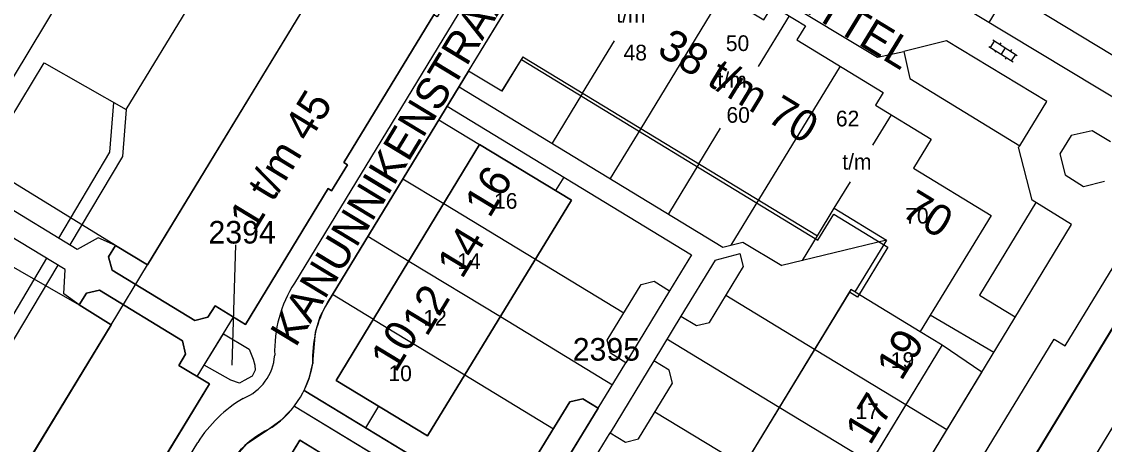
# Model space of a CAD drawing. Extents: x 148816 to 151297, y 399515 to 402500.
# Drawn here: x 150905.2 to 150991.3, y 400112.8 to 400146.4 of the extents above; entities that cross this region are included whole.
import ezdxf

# ---------------------------------------------------------------- set-up
doc = ezdxf.new("R2010")
doc.units = 0
for name, color, linetype in [('B01 Hoofdgebouw  [D] Norm', 7, 'Continuous'), ('B01 Hoofdgebouw  [T] Norm', 7, 'Continuous'), ('B01 hoofgebouw', 7, 'Continuous'), ('B02 Bijgebouw  [D] Norm', 7, 'Continuous'), ('B02 Bijgebouw  [T] Norm', 7, 'Continuous'), ('B07 Tussenmuur  [D] Norm', 7, 'Continuous'), ('G01 perceelsgrens', 7, 'Continuous'), ('S02 Open verharding  Norm', 7, 'Continuous'), ('T04 Haag heg  [D] Gem', 7, 'Continuous'), ('V00 Kant verharding algemeen  [T] Norm', 7, 'Continuous'), ('V00 Kant verharding algemeen secundair  [T] Gem', 7, 'Continuous'), ('Z01 perceelnummer', 7, 'Continuous'), ('Z02 huisnummer', 7, 'Continuous'), ('Z02 Huisnummer  [Tekst] Norm', 7, 'Continuous'), ('Z06 straatnaam', 7, 'Continuous')]:
    doc.layers.add(name, color=color, linetype=linetype)

msp = doc.modelspace()

# ---------------------------------------------------------------- linework, layer by layer
at = {"layer": 'B01 Hoofdgebouw  [D] Norm'}
for p, q in [((150945.041, 400143.628), (150943.39, 400140.88)), ((150945.041, 400143.628), (150968.487, 400129.36)), ((150968.487, 400129.36), (150969.827, 400131.561)), ((150969.827, 400131.561), (150973.988, 400129.028)), ((150973.988, 400129.028), (150971.474, 400124.898)), ((150971.147, 400125.097), (150959.475, 400105.883)), ((150971.474, 400124.898), (150971.147, 400125.097)), ((150971.479, 400124.905), (150976.67, 400121.74))]:
    msp.add_line(p, q, dxfattribs=at)
at = {"layer": 'B01 Hoofdgebouw  [T] Norm'}
for p, q in [((150935.07, 400159.78), (150915.2, 400127.06)), ((150940.72, 400142.48), (150946.83, 400152.51)), ((150964.91, 400147.7), (150967.55, 400146.09)), ((150930.81, 400135.2), (150937.96, 400146.98)), ((150967.55, 400146.09), (150966.84, 400144.98)), ((150966.84, 400144.98), (150973.73, 400140.78)), ((150943.39, 400140.88), (150940.72, 400142.48)), ((150973.73, 400140.78), (150973.11, 400139.77)), ((150973.11, 400139.77), (150977.55, 400137.07)), ((150977.55, 400137.07), (150976.14, 400134.76)), ((150941.61, 400136.63), (150930.21, 400117.84)), ((150948.92, 400132.2), (150941.61, 400136.63)), ((150929.83, 400132.96), (150931.09, 400135.03)), ((150931.09, 400135.03), (150930.81, 400135.2)), ((150976.14, 400134.76), (150982.31, 400130.99)), ((150922.99, 400122.3), (150929.56, 400133.13)), ((150929.56, 400133.13), (150929.83, 400132.96)), ((150937.47, 400113.43), (150948.92, 400132.2)), ((150982.31, 400130.99), (150976.67, 400121.74)), ((150912.65, 400128.59), (150912.09, 400127.69)), ((150915.2, 400127.06), (150912.65, 400128.59)), ((150912.09, 400127.69), (150912.37, 400126.63)), ((150912.37, 400126.63), (150918.95, 400122.63)), ((150910.33, 400124.79), (150911.38, 400125.04)), ((150911.38, 400125.04), (150917.97, 400121.01)), ((150909.76, 400123.86), (150910.33, 400124.79)), ((150912.31, 400122.29), (150909.76, 400123.86)), ((150920, 400122.89), (150920.56, 400123.78)), ((150920.56, 400123.78), (150922.99, 400122.3)), ((150900.83, 400103.44), (150912.31, 400122.29)), ((150918.95, 400122.63), (150920, 400122.89)), ((150976.67, 400121.74), (150978.42, 400120.68)), ((150917.97, 400121.01), (150918.22, 400119.95)), ((150978.42, 400120.68), (150964.15, 400097.19)), ((150918.22, 400119.95), (150917.67, 400119.05)), ((150917.67, 400119.05), (150920.11, 400117.57)), ((150920.11, 400117.57), (150913.53, 400106.75)), ((150930.21, 400117.84), (150937.47, 400113.43)), ((150988.87, 400108.99), (150993.81, 400117.14)), ((150948.78, 400116.14), (150949.81, 400116.39)), ((150949.81, 400116.39), (150951.04, 400115.64)), ((150946.07, 400111.69), (150948.78, 400116.14)), ((150951.04, 400115.64), (150947.55, 400109.9)), ((150927.31, 400113.08), (150915.26, 400093.24)), ((150934.59, 400108.66), (150927.31, 400113.08))]:
    msp.add_line(p, q, dxfattribs=at)
at = {"layer": 'B01 hoofgebouw'}
for points in [[(150931.09, 400135.03), (150929.83, 400132.96), (150929.56, 400133.13), (150922.99, 400122.3), (150920.56, 400123.78), (150920, 400122.89), (150918.95, 400122.63), (150912.37, 400126.63), (150912.09, 400127.69), (150912.65, 400128.59), (150915.2, 400127.06), (150935.07, 400159.78), (150932.53, 400161.32), (150933.12, 400162.3), (150934.17, 400162.58), (150943.19, 400157.1), (150943.48, 400156.06), (150939.22, 400149.06), (150939.49, 400148.9), (150938.23, 400146.82), (150937.96, 400146.98), (150930.81, 400135.2), (150931.09, 400135.03)], [(150943.39, 400140.88), (150940.72, 400142.48), (150946.83, 400152.51), (150949.46, 400150.9), (150951.53, 400154.29), (150954.98, 400152.19), (150955.67, 400153.32), (150958.29, 400151.73), (150957.6, 400150.59), (150964.22, 400146.57), (150964.91, 400147.7), (150967.55, 400146.09), (150966.84, 400144.98), (150973.73, 400140.78), (150973.11, 400139.77), (150977.55, 400137.07), (150976.14, 400134.76), (150982.31, 400130.99)], [(150943.39, 400140.88), (150944.935, 400143.414), (150968.525, 400129.034), (150969.78, 400131.093), (150974.098, 400128.46), (150971.675, 400124.485), (150971.043, 400124.87), (150959.48, 400105.88)], [(150937.47, 400113.43), (150930.21, 400117.84), (150941.61, 400136.63), (150948.92, 400132.2), (150937.47, 400113.43)], [(150982.31, 400130.99), (150976.67, 400121.74), (150978.42, 400120.68), (150964.15, 400097.19), (150956.88, 400101.61), (150959.48, 400105.88)], [(150912.31, 400122.29), (150915.2, 400127.06)], [(150918.22, 400119.95), (150917.97, 400121.01), (150911.38, 400125.04), (150910.33, 400124.79), (150909.76, 400123.86), (150912.31, 400122.29), (150900.83, 400103.44), (150898.29, 400105.02), (150897.67, 400104.03), (150897.9, 400102.96), (150906.98, 400097.46), (150908.02, 400097.7), (150912.27, 400104.69), (150912.55, 400104.52), (150913.8, 400106.59), (150913.53, 400106.75), (150920.11, 400117.57), (150917.67, 400119.05), (150918.22, 400119.95)], [(150919.15, 400118.16), (150922.03, 400122.89)], [(150992.49, 400088.45), (150990.62, 400089.6), (150989.47, 400087.6), (150991.3, 400086.49), (150990.45, 400085.09), (150988.63, 400086.21), (150987.18, 400083.81), (150982.47, 400086.67), (150981.9, 400085.83), (150980.89, 400085.51), (150975.72, 400088.67), (150975.46, 400089.7), (150976.46, 400091.31), (150977.7, 400090.55), (150982.62, 400098.7), (150981.37, 400099.43), (150982.04, 400100.52), (150983.27, 400099.77), (150988.2, 400107.91), (150986.97, 400108.66), (150987.64, 400109.76), (150988.87, 400108.99), (150993.81, 400117.14)], [(150946.07, 400111.69), (150946.33, 400110.66), (150947.55, 400109.9), (150951.04, 400115.64), (150949.81, 400116.39), (150948.78, 400116.14), (150946.07, 400111.69)], [(150915.26, 400093.24), (150927.31, 400113.08), (150934.59, 400108.66), (150922.55, 400088.81), (150915.26, 400093.24)]]:
    msp.add_lwpolyline(points, dxfattribs=at)
at = {"layer": 'B02 Bijgebouw  [D] Norm'}
for p, q in [((150960.347, 400127.44), (150962.346, 400127.958)), ((150962.599, 400126.929), (150962.346, 400127.958)), ((150960.347, 400127.44), (150957.628, 400122.962)), ((150959.898, 400122.473), (150962.599, 400126.929)), ((150954.465, 400125.494), (150955.495, 400125.744)), ((150955.495, 400125.744), (150956.725, 400124.994)), ((150951.755, 400121.044), (150954.465, 400125.494)), ((150956.725, 400124.994), (150953.235, 400119.254)), ((150957.628, 400122.962), (150958.865, 400122.229)), ((150958.865, 400122.229), (150959.898, 400122.473)), ((150952.015, 400120.014), (150951.755, 400121.044)), ((150953.235, 400119.254), (150952.015, 400120.014)), ((150955.471, 400119.417), (150951.985, 400113.675)), ((150956.703, 400118.671), (150955.471, 400119.417)), ((150956.956, 400117.642), (150956.703, 400118.671)), ((150954.255, 400113.186), (150956.956, 400117.642)), ((150951.985, 400113.675), (150953.222, 400112.942)), ((150953.222, 400112.942), (150954.255, 400113.186))]:
    msp.add_line(p, q, dxfattribs=at)
at = {"layer": 'B02 Bijgebouw  [T] Norm'}
for p, q in [((150912.31, 400122.29), (150915.2, 400127.06)), ((150919.15, 400118.16), (150922.03, 400122.89))]:
    msp.add_line(p, q, dxfattribs=at)
at = {"layer": 'B07 Tussenmuur  [D] Norm'}
for p, q in [((150960.91, 400148.58), (150954.438, 400137.922)), ((150960.91, 400148.58), (150954.438, 400137.922)), ((150966.23, 400146.895), (150963.776, 400142.863)), ((150966.23, 400146.895), (150963.776, 400142.863)), ((150949.802, 400140.73), (150952.343, 400144.905)), ((150949.802, 400140.73), (150952.343, 400144.905)), ((150970.285, 400142.88), (150963.789, 400132.224)), ((150970.285, 400142.88), (150963.789, 400132.224)), ((150974.358, 400139.011), (150972.878, 400136.577)), ((150974.358, 400139.011), (150972.878, 400136.577)), ((150959.053, 400135.101), (150960.785, 400137.947)), ((150959.053, 400135.101), (150960.785, 400137.947)), ((150969.827, 400131.561), (150971.114, 400133.677)), ((150969.827, 400131.561), (150971.114, 400133.677)), ((150938.761, 400131.934), (150946.057, 400127.507)), ((150938.761, 400131.934), (150946.057, 400127.507)), ((150935.983, 400127.356), (150943.268, 400122.936)), ((150935.983, 400127.356), (150943.268, 400122.936)), ((150933.166, 400122.712), (150940.439, 400118.299)), ((150933.166, 400122.712), (150940.439, 400118.299)), ((150975.521, 400115.908), (150968.248, 400120.326)), ((150975.521, 400115.908), (150968.248, 400120.326)), ((150972.711, 400111.283), (150965.439, 400115.701)), ((150972.711, 400111.283), (150965.439, 400115.701))]:
    msp.add_line(p, q, dxfattribs=at)
at = {"layer": 'G01 perceelsgrens'}
for points in [[(150950.008, 400151.797), (150951.53, 400154.29), (150954.98, 400152.19), (150955.67, 400153.32), (150958.29, 400151.73), (150957.6, 400150.59), (150964.22, 400146.57), (150964.91, 400147.7), (150967.55, 400146.09), (150966.84, 400144.98), (150973.73, 400140.78), (150973.11, 400139.77), (150977.55, 400137.07), (150976.14, 400134.76), (150982.31, 400130.99), (150976.67, 400121.74), (150978.42, 400120.68), (150981.574, 400118.524)], [(150939.22, 400149.06), (150930.81, 400135.2), (150931.09, 400135.03), (150929.83, 400132.96), (150929.56, 400133.13), (150922.99, 400122.3), (150920.56, 400123.78), (150920, 400122.89), (150918.95, 400122.63), (150912.37, 400126.63), (150912.09, 400127.69), (150912.65, 400128.59), (150895.57, 400139.11), (150894.95, 400138.09), (150893.9, 400137.85), (150884.91, 400143.29), (150884.64, 400144.35), (150888.89, 400151.33)], [(150927.654, 400117.059), (150928.078, 400118.109), (150928.34, 400119.212), (150928.562, 400121.707), (150928.926, 400122.948), (150929.5, 400124.03), (150940.72, 400142.48), (150944.758, 400149.108)], [(150893.394, 400133.233), (150909.76, 400123.86), (150910.33, 400124.79), (150911.38, 400125.04), (150917.97, 400121.01), (150918.22, 400119.95), (150917.67, 400119.05), (150920.11, 400117.57), (150913.53, 400106.75), (150913.8, 400106.59), (150912.55, 400104.52), (150912.27, 400104.69), (150908.02, 400097.7), (150904.198, 400091.965)], [(151000, 400090.662), (150993.5, 400079.961), (150982.47, 400086.67), (150981.9, 400085.83), (150980.89, 400085.51), (150975.72, 400088.67), (150975.46, 400089.7), (150975.928, 400090.453), (150973.703, 400091.886), (150996.385, 400129.233), (150998.6, 400127.84), (151000, 400126.991)], [(150923.27, 400120.341), (150923.604, 400119.548), (150923.72, 400119.058), (150923.758, 400118.667), (150923.507, 400118.191), (150922.885, 400117.856), (150922.5, 400117.63), (150921.816, 400117.868), (150919.694, 400119.053), (150921.242, 400121.562), (150923.27, 400120.341)], [(150981.574, 400118.524), (150966.384, 400093.504), (150927.654, 400117.059)], [(150920.885, 400109.809), (150921.83, 400111.361), (150923.123, 400112.822), (150924.742, 400113.911), (150925.9, 400114.759), (150926.878, 400115.81), (150945.431, 400104.53)]]:
    msp.add_lwpolyline(points, dxfattribs=at)
at = {"layer": 'S02 Open verharding  Norm'}
for p, q in [((150982.252, 400144.382), (150982.576, 400144.887)), ((150982.449, 400144.968), (150984.386, 400143.728)), ((150983.078, 400144.744), (150982.997, 400144.617)), ((150982.126, 400144.462), (150984.063, 400143.222)), ((150982.673, 400144.112), (150982.592, 400143.986)), ((150983.418, 400144.348), (150983.094, 400143.842)), ((150983.92, 400144.204), (150983.839, 400144.078)), ((150983.515, 400143.573), (150983.434, 400143.446)), ((150983.936, 400143.303), (150984.26, 400143.808))]:
    msp.add_line(p, q, dxfattribs=at)
at = {"layer": 'T04 Haag heg  [D] Gem'}
for p, q in [((150949.802, 400140.73), (150947.374, 400136.741)), ((150954.438, 400137.922), (150952.011, 400133.935)), ((150959.053, 400135.101), (150956.626, 400131.114)), ((150935.512, 400133.916), (150938.761, 400131.934)), ((150948.299, 400134.049), (150947.645, 400132.973)), ((150963.789, 400132.224), (150961.602, 400128.631)), ((150932.73, 400129.341), (150935.983, 400127.356)), ((150968.48, 400129.362), (150967.285, 400127.399)), ((150962.542, 400128.875), (150965.666, 400127.005)), ((150973.988, 400129.028), (150965.666, 400127.005)), ((150946.057, 400127.507), (150953.081, 400123.222)), ((150929.913, 400124.709), (150933.171, 400122.721)), ((150968.248, 400120.326), (150961.194, 400124.611)), ((150943.268, 400122.936), (150952.172, 400117.504)), ((150965.439, 400115.701), (150956.51, 400121.125)), ((150940.439, 400118.299), (150947.479, 400114.004)), ((150932.546, 400114.086), (150933.582, 400115.792)), ((150978.782, 400113.927), (150975.521, 400115.908)), ((150962.608, 400111.04), (150955.552, 400115.326))]:
    msp.add_line(p, q, dxfattribs=at)
at = {"layer": 'V00 Kant verharding algemeen  [T] Norm'}
for p, q in [((150913.48, 400139.42), (150929.4, 400165.6)), ((150996.1, 400141.24), (150959.83, 400163.24)), ((150915.69, 400160.63), (150899.82, 400134.26)), ((150947.33, 400159.3), (150926.88, 400125.6)), ((150949.95, 400157.67), (150973.27, 400143.59)), ((150978.09, 400148.83), (150994.65, 400138.81)), ((150982.159, 400146.368), (150983.633, 400148.802)), ((150978.76, 400144.9), (150975.35, 400144.06)), ((150986.73, 400140.07), (150978.76, 400144.9)), ((150973.27, 400143.59), (150975.35, 400144.06)), ((150975.35, 400144.06), (150975.84, 400141.9)), ((150901.11, 400133.45), (150906.97, 400143.16)), ((150906.97, 400143.16), (150913.48, 400139.42)), ((150940.72, 400142.48), (150929.5, 400124.03)), ((150939.971, 400141.248), (150960.972, 400128.468)), ((150975.84, 400141.9), (150984.6, 400136.53)), ((150912.472, 400139.999), (150912.162, 400136.019)), ((150939.025, 400139.693), (150958.465, 400127.862)), ((150984.6, 400136.53), (150986.73, 400140.07)), ((150913.48, 400139.42), (150913.19, 400135.694)), ((150938.363, 400138.604), (150941.61, 400136.63)), ((150988.67, 400137.36), (150987.77, 400135.9)), ((150990.34, 400137.74), (150988.67, 400137.36)), ((150991.81, 400136.86), (150990.34, 400137.74)), ((150984.49, 400136.42), (150984.6, 400136.53)), ((150985.56, 400132.21), (150984.49, 400136.42)), ((150912.162, 400136.019), (150908.1, 400129.193)), ((150913.19, 400135.694), (150908.997, 400128.647)), ((150987.77, 400135.9), (150988.19, 400134.22)), ((150988.2, 400120.6), (150997.2, 400135.4)), ((150908.64, 400126.68), (150897.11, 400133.68)), ((150988.19, 400134.22), (150989.65, 400133.31)), ((150989.65, 400133.31), (150991.33, 400133.71)), ((150909.6, 400128.28), (150901.11, 400133.45)), ((150985.86, 400132.01), (150981.39, 400124.65)), ((150988.71, 400130.28), (150985.56, 400132.21)), ((150944.91, 400058.13), (150988.71, 400130.28)), ((150911.25, 400129.21), (150909.6, 400128.28)), ((150912.65, 400128.59), (150911.25, 400129.21)), ((150960.972, 400128.468), (150962.542, 400128.875)), ((150907.144, 400127.588), (150899.922, 400115.34)), ((150958.465, 400127.862), (150956.723, 400124.995)), ((150908.042, 400127.043), (150900.496, 400114.359)), ((150908.54, 400124.74), (150908.64, 400126.68)), ((150909.76, 400123.86), (150908.54, 400124.74)), ((150981.39, 400124.65), (150984.23, 400122.92)), ((150957.627, 400122.962), (150955.471, 400119.417)), ((150982.52, 400120.07), (150977.47, 400123.06)), ((150947.17, 400055.09), (150987.31, 400121.14)), ((150987.31, 400121.14), (150988.2, 400120.6)), ((150951.04, 400115.64), (150953.235, 400119.254)), ((150927.655, 400117.061), (150966.39, 400093.5)), ((150926.873, 400115.805), (150965.64, 400092.24)), ((150949.71, 400109.93), (150951.985, 400113.675)), ((150909.02, 400096.21), (150919.19, 400112.91))]:
    msp.add_line(p, q, dxfattribs=at)
for centre, radius, start, end in [((150935.371, 400120.192), 10.067, 147.50819, 181.94783), ((150936.815, 400119.72), 8.491, 149.49387, 183.44273), ((150921.297, 400120.149), 4.024, 292.08528, 355.74087), ((150920.88, 400120.405), 7.555, 300.72493, 350.90282), ((150928.256, 400107.181), 10.725, 120.52007, 147.71218), ((150928.179, 400107.05), 7.673, 116.62452, 145.83091)]:
    msp.add_arc(centre, radius, start, end, dxfattribs=at)
at = {"layer": 'V00 Kant verharding algemeen secundair  [T] Gem'}
msp.add_line((150973.71, 400092.004), (150996.073, 400128.803), dxfattribs=at)
at = {"layer": 'Z01 perceelnummer'}
msp.add_lwpolyline([(150922.178, 400128.653), (150921.895, 400119.065)], dxfattribs=at)

# ---------------------------------------------------------------- texts
for s, p in [('2394', (150920.04, 400128.753)), ('2395', (150949.021, 400119.426))]:
    msp.add_text(s, height=1.8, dxfattribs=at).set_placement(p)
at = {"layer": 'Z02 huisnummer'}
for s, rotation, p in [('38 t/m 70', 328.66279, (150955.617, 400143.884)), ('1 t/m 45', 58.66279, (150923.699, 400129.604)), ('16', 58.74151, (150942.401, 400130.705)), ('70', 328.58402, (150975.049, 400131.032)), ('14', 58.74151, (150940.215, 400125.86)), ('12', 58.74151, (150937.41, 400121.255)), ('10', 58.74151, (150934.93, 400118.389)), ('19', 58.74151, (150975.168, 400117.734)), ('17', 58.74151, (150972.679, 400112.607))]:
    msp.add_text(s, height=2.5, rotation=rotation, dxfattribs=at).set_placement(p)
at = {"layer": 'Z02 Huisnummer  [Tekst] Norm'}
for s, p in [('t/m', (150952.483, 400146.354)), ('50', (150961.201, 400144.088)), ('48', (150953.063, 400143.337)), ('t/m', (150960.54, 400141.162)), ('60', (150961.252, 400138.375)), ('62', (150969.957, 400138.084)), ('t/m', (150970.465, 400134.643)), ('16', (150942.761, 400131.525)), ('70', (150975.475, 400130.346)), ('14', (150939.832, 400126.731)), ('12', (150937.139, 400122.216)), ('19', (150974.326, 400118.845)), ('10', (150934.361, 400117.792)), ('17', (150971.518, 400114.771))]:
    msp.add_text(s, height=1.25, dxfattribs=at).set_placement(p)
at = {"layer": 'Z06 straatnaam'}
for s, rotation, p in [('HET KAPITTEL', 328.61388, (150955.159, 400154.71)), ('KANUNNIKENSTRAAT', 58.74151, (150926.974, 400120.408))]:
    msp.add_text(s, height=2.5, rotation=rotation, dxfattribs=at).set_placement(p)

doc.saveas('drawing.dxf')
